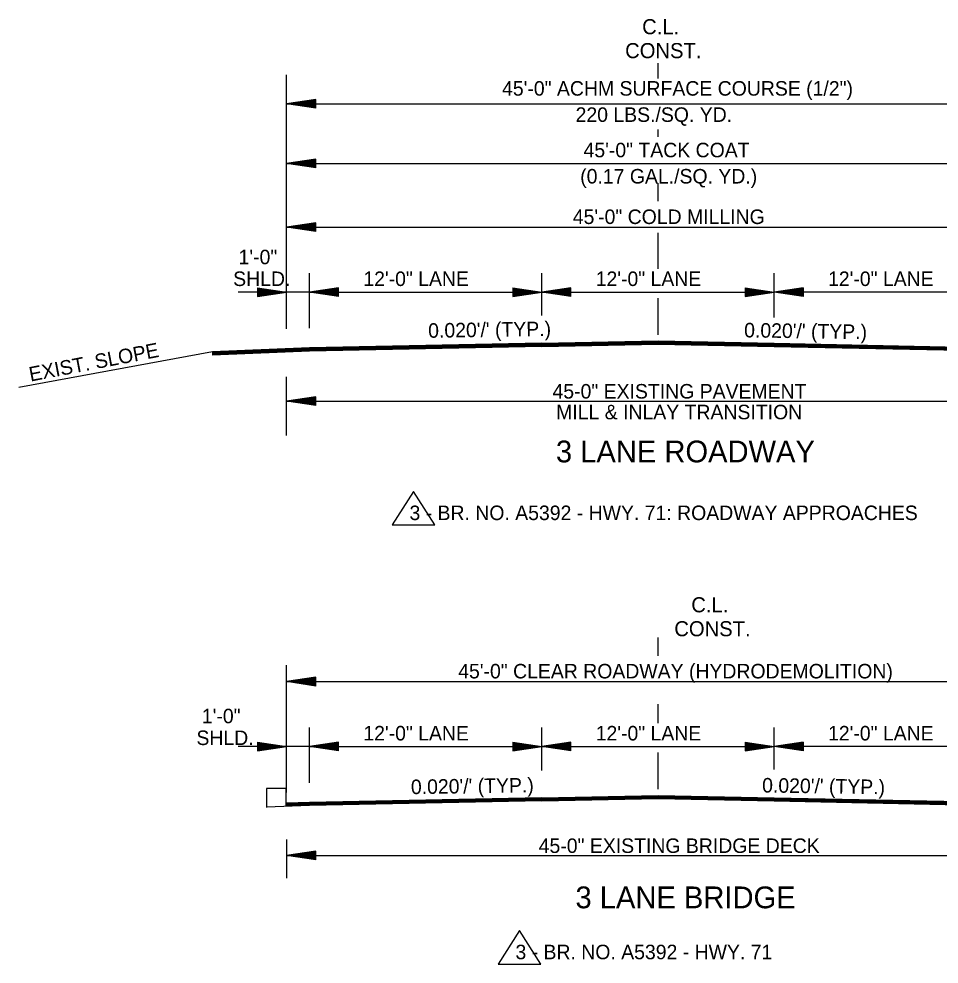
# Model space of a CAD drawing. Extents: x 542112 to 1930787, y -1968972 to 596640.
# Drawn here: x 544213.7 to 544689, y -1949494.1 to -1949005.9 of the extents above; entities that cross this region are included whole.
import ezdxf

# ---------------------------------------------------------------- set-up
doc = ezdxf.new("R2010")
doc.units = 0
doc.layers.add('R_Border', color=7, linetype='Continuous')
doc.layers.add('R_Draft', color=7, linetype='Continuous')

msp = doc.modelspace()

# ---------------------------------------------------------------- linework, layer by layer
at = {"layer": 'R_Border'}
for p, q in [((544417.48, -1949249.98), (544406.43, -1949267.29)), ((544428.52, -1949267.29), (544417.48, -1949249.98)), ((544406.43, -1949267.29), (544428.52, -1949267.29)), ((544351.81, -1949403.34), (544341.65, -1949403.34)), ((544341.65, -1949403.34), (544341.65, -1949413.15)), ((544351.81, -1949412.75), (544351.81, -1949403.34)), ((544472.2, -1949476.82), (544461.16, -1949494.12)), ((544483.24, -1949494.12), (544472.2, -1949476.82)), ((544461.16, -1949494.12), (544483.24, -1949494.12))]:
    msp.add_line(p, q, dxfattribs=at)
at = {"layer": 'R_Draft'}
for p, q in [((544543.78, -1949036.62), (544543.78, -1949028.76)), ((544351.98, -1949166.03), (544351.98, -1949034.87)), ((544366.98, -1949047.47), (544351.98, -1949049.72)), ((544351.98, -1949049.72), (544813.78, -1949049.72)), ((544366.98, -1949051.97), (544351.98, -1949049.72)), ((544366.98, -1949047.84), (544354.49, -1949049.72)), ((544366.98, -1949051.59), (544354.49, -1949049.72)), ((544366.98, -1949048.23), (544357.07, -1949049.72)), ((544366.98, -1949051.21), (544357.07, -1949049.72)), ((544366.98, -1949048.6), (544359.57, -1949049.72)), ((544366.98, -1949050.84), (544359.57, -1949049.72)), ((544366.98, -1949048.98), (544362.11, -1949049.72)), ((544366.98, -1949050.45), (544362.11, -1949049.72)), ((544366.98, -1949049.37), (544364.61, -1949049.72)), ((544366.98, -1949050.07), (544364.61, -1949049.72)), ((544366.98, -1949051.97), (544366.98, -1949047.47)), ((544543.78, -1949066.75), (544543.78, -1949063.07)), ((544366.98, -1949078.34), (544351.98, -1949080.59)), ((544351.98, -1949080.59), (544813.78, -1949080.59)), ((544366.98, -1949082.84), (544351.98, -1949080.59)), ((544366.98, -1949078.71), (544354.49, -1949080.59)), ((544366.98, -1949082.46), (544354.49, -1949080.59)), ((544366.98, -1949079.1), (544357.07, -1949080.59)), ((544366.98, -1949082.08), (544357.07, -1949080.59)), ((544366.98, -1949079.47), (544359.57, -1949080.59)), ((544366.98, -1949081.71), (544359.57, -1949080.59)), ((544366.98, -1949079.85), (544362.11, -1949080.59)), ((544366.98, -1949081.32), (544362.11, -1949080.59)), ((544366.98, -1949080.24), (544364.61, -1949080.59)), ((544366.98, -1949080.94), (544364.61, -1949080.59)), ((544366.98, -1949082.84), (544366.98, -1949078.34)), ((544543.78, -1949100.1), (544543.78, -1949090.8)), ((544366.98, -1949111.27), (544351.98, -1949113.52)), ((544351.98, -1949113.52), (544813.78, -1949113.52)), ((544366.98, -1949115.77), (544351.98, -1949113.52)), ((544366.98, -1949111.64), (544354.49, -1949113.52)), ((544366.98, -1949115.39), (544354.49, -1949113.52)), ((544366.98, -1949112.03), (544357.07, -1949113.52)), ((544366.98, -1949115.01), (544357.07, -1949113.52)), ((544366.98, -1949112.4), (544359.57, -1949113.52)), ((544366.98, -1949114.64), (544359.57, -1949113.52)), ((544366.98, -1949112.78), (544362.11, -1949113.52)), ((544366.98, -1949114.25), (544362.11, -1949113.52)), ((544366.98, -1949113.17), (544364.61, -1949113.52)), ((544366.98, -1949113.87), (544364.61, -1949113.52)), ((544366.98, -1949115.77), (544366.98, -1949111.27)), ((544543.78, -1949135.04), (544543.78, -1949116.35)), ((544363.78, -1949165.71), (544363.78, -1949137.16)), ((544483.78, -1949159.13), (544483.78, -1949137.16)), ((544603.78, -1949160.12), (544603.78, -1949137.16)), ((544336.98, -1949144.81), (544351.98, -1949147.06)), ((544336.98, -1949144.81), (544336.98, -1949149.31)), ((544378.78, -1949144.81), (544363.78, -1949147.06)), ((544378.78, -1949149.31), (544378.78, -1949144.81)), ((544468.78, -1949144.81), (544483.78, -1949147.06)), ((544468.78, -1949144.81), (544468.78, -1949149.31)), ((544498.78, -1949144.81), (544483.78, -1949147.06)), ((544498.78, -1949149.31), (544498.78, -1949144.81)), ((544588.78, -1949144.81), (544603.78, -1949147.06)), ((544588.78, -1949144.81), (544588.78, -1949149.31)), ((544618.78, -1949144.81), (544603.78, -1949147.06)), ((544618.78, -1949144.81), (544618.78, -1949149.31)), ((544351.98, -1949147.06), (544326.98, -1949147.06)), ((544336.98, -1949145.18), (544349.48, -1949147.06)), ((544336.98, -1949145.56), (544346.9, -1949147.06)), ((544336.98, -1949145.94), (544344.4, -1949147.06)), ((544336.98, -1949146.33), (544341.86, -1949147.06)), ((544336.98, -1949146.7), (544339.35, -1949147.06)), ((544336.98, -1949149.31), (544351.98, -1949147.06)), ((544336.98, -1949147.79), (544341.86, -1949147.06)), ((544336.98, -1949148.55), (544346.9, -1949147.06)), ((544336.98, -1949148.93), (544349.48, -1949147.06)), ((544336.98, -1949148.17), (544344.4, -1949147.06)), ((544336.98, -1949147.41), (544339.35, -1949147.06)), ((544363.78, -1949147.06), (544351.98, -1949147.06)), ((544363.78, -1949147.06), (544483.78, -1949147.06)), ((544378.78, -1949149.31), (544363.78, -1949147.06)), ((544378.78, -1949145.18), (544366.29, -1949147.06)), ((544378.78, -1949148.93), (544366.29, -1949147.06)), ((544378.78, -1949145.56), (544368.87, -1949147.06)), ((544378.78, -1949148.55), (544368.87, -1949147.06)), ((544378.78, -1949145.94), (544371.37, -1949147.06)), ((544378.78, -1949148.17), (544371.37, -1949147.06)), ((544378.78, -1949146.32), (544373.91, -1949147.06)), ((544378.78, -1949147.78), (544373.91, -1949147.06)), ((544378.78, -1949146.7), (544376.41, -1949147.06)), ((544378.78, -1949147.41), (544376.41, -1949147.06)), ((544468.78, -1949145.18), (544481.28, -1949147.06)), ((544468.78, -1949145.56), (544478.7, -1949147.06)), ((544468.78, -1949145.94), (544476.2, -1949147.06)), ((544468.78, -1949146.33), (544473.66, -1949147.06)), ((544468.78, -1949146.7), (544471.15, -1949147.06)), ((544468.78, -1949149.31), (544483.78, -1949147.06)), ((544468.78, -1949147.79), (544473.66, -1949147.06)), ((544468.78, -1949148.55), (544478.7, -1949147.06)), ((544468.78, -1949148.93), (544481.28, -1949147.06)), ((544468.78, -1949148.17), (544476.2, -1949147.06)), ((544468.78, -1949147.41), (544471.15, -1949147.06)), ((544483.78, -1949147.06), (544603.78, -1949147.06)), ((544498.78, -1949149.31), (544483.78, -1949147.06)), ((544498.78, -1949145.18), (544486.29, -1949147.06)), ((544498.78, -1949148.93), (544486.29, -1949147.06)), ((544498.78, -1949145.56), (544488.87, -1949147.06)), ((544498.78, -1949148.55), (544488.87, -1949147.06)), ((544498.78, -1949145.94), (544491.37, -1949147.06)), ((544498.78, -1949148.17), (544491.37, -1949147.06)), ((544498.78, -1949146.32), (544493.91, -1949147.06)), ((544498.78, -1949147.78), (544493.91, -1949147.06)), ((544498.78, -1949146.7), (544496.41, -1949147.06)), ((544498.78, -1949147.41), (544496.41, -1949147.06)), ((544588.78, -1949145.18), (544601.28, -1949147.06)), ((544588.78, -1949145.56), (544598.7, -1949147.06)), ((544588.78, -1949145.94), (544596.2, -1949147.06)), ((544588.78, -1949146.33), (544593.66, -1949147.06)), ((544588.78, -1949146.7), (544591.15, -1949147.06)), ((544588.78, -1949149.31), (544603.78, -1949147.06)), ((544588.78, -1949147.79), (544593.66, -1949147.06)), ((544588.78, -1949148.55), (544598.7, -1949147.06)), ((544588.78, -1949148.93), (544601.28, -1949147.06)), ((544588.78, -1949148.17), (544596.2, -1949147.06)), ((544588.78, -1949147.41), (544591.15, -1949147.06)), ((544723.78, -1949147.06), (544603.78, -1949147.06)), ((544618.78, -1949149.31), (544603.78, -1949147.06)), ((544618.78, -1949145.18), (544606.29, -1949147.06)), ((544618.78, -1949148.93), (544606.29, -1949147.06)), ((544618.78, -1949145.56), (544608.87, -1949147.06)), ((544618.78, -1949148.55), (544608.87, -1949147.06)), ((544618.78, -1949145.94), (544611.37, -1949147.06)), ((544618.78, -1949148.17), (544611.37, -1949147.06)), ((544618.78, -1949146.33), (544613.91, -1949147.06)), ((544618.78, -1949147.79), (544613.91, -1949147.06)), ((544618.78, -1949146.7), (544616.41, -1949147.06)), ((544618.78, -1949147.41), (544616.41, -1949147.06)), ((544543.78, -1949169.12), (544543.78, -1949150.17)), ((544483.78, -1949173.46), (544363.78, -1949175.86)), ((544483.79, -1949173.76), (544363.79, -1949176.16)), ((544483.8, -1949174.06), (544363.8, -1949176.46)), ((544483.78, -1949173.46), (544543.78, -1949172.26)), ((544483.79, -1949173.76), (544543.78, -1949172.56)), ((544483.8, -1949174.06), (544543.78, -1949172.86)), ((544483.8, -1949174.36), (544543.78, -1949173.16)), ((544483.81, -1949174.66), (544543.78, -1949173.46)), ((544483.81, -1949174.96), (544543.78, -1949173.76)), ((544483.82, -1949175.13), (544543.78, -1949173.93)), ((544543.78, -1949172.26), (544603.78, -1949173.46)), ((544543.78, -1949172.56), (544603.78, -1949173.76)), ((544543.78, -1949172.86), (544603.77, -1949174.06)), ((544543.78, -1949173.16), (544603.77, -1949174.36)), ((544543.78, -1949173.46), (544603.76, -1949174.66)), ((544543.78, -1949173.76), (544603.75, -1949174.96)), ((544543.78, -1949173.93), (544603.75, -1949175.13)), ((544603.77, -1949174.06), (544723.77, -1949176.46)), ((544603.78, -1949173.46), (544723.78, -1949175.86)), ((544603.78, -1949173.76), (544723.78, -1949176.16)), ((544313.78, -1949177.86), (544213.72, -1949196.24)), ((544363.78, -1949175.86), (544313.78, -1949177.86)), ((544363.79, -1949176.16), (544313.78, -1949178.16)), ((544363.8, -1949176.46), (544313.78, -1949178.46)), ((544363.81, -1949176.76), (544313.78, -1949178.76)), ((544363.82, -1949177.06), (544313.78, -1949179.06)), ((544363.83, -1949177.36), (544313.78, -1949179.36)), ((544363.83, -1949177.53), (544313.78, -1949179.53)), ((544313.78, -1949177.86), (544313.78, -1949179.53)), ((544483.8, -1949174.36), (544363.81, -1949176.76)), ((544483.81, -1949174.66), (544363.82, -1949177.06)), ((544483.81, -1949174.96), (544363.83, -1949177.36)), ((544483.82, -1949175.13), (544363.83, -1949177.53)), ((544603.75, -1949174.96), (544723.74, -1949177.36)), ((544603.75, -1949175.13), (544723.73, -1949177.53)), ((544603.76, -1949174.66), (544723.75, -1949177.06)), ((544603.77, -1949174.36), (544723.76, -1949176.76)), ((544351.98, -1949221.04), (544351.98, -1949190.85)), ((544366.98, -1949201.07), (544351.98, -1949203.32)), ((544351.98, -1949203.32), (544813.78, -1949203.32)), ((544366.98, -1949205.57), (544351.98, -1949203.32)), ((544366.98, -1949201.45), (544354.49, -1949203.32)), ((544366.98, -1949205.2), (544354.49, -1949203.32)), ((544366.98, -1949201.83), (544357.07, -1949203.32)), ((544366.98, -1949204.81), (544357.07, -1949203.32)), ((544366.98, -1949202.2), (544359.57, -1949203.32)), ((544366.98, -1949204.44), (544359.57, -1949203.32)), ((544366.98, -1949202.59), (544362.11, -1949203.32)), ((544366.98, -1949204.05), (544362.11, -1949203.32)), ((544366.98, -1949202.97), (544364.61, -1949203.32)), ((544366.98, -1949203.67), (544364.61, -1949203.32)), ((544366.98, -1949205.57), (544366.98, -1949201.07)), ((544543.78, -1949334.82), (544543.78, -1949325.51)), ((544351.98, -1949405.48), (544351.98, -1949339.75)), ((544366.98, -1949345.98), (544351.98, -1949348.23)), ((544351.98, -1949348.23), (544813.78, -1949348.23)), ((544366.98, -1949350.48), (544351.98, -1949348.23)), ((544366.98, -1949346.36), (544354.49, -1949348.23)), ((544366.98, -1949350.11), (544354.49, -1949348.23)), ((544366.98, -1949346.74), (544357.07, -1949348.23)), ((544366.98, -1949349.73), (544357.07, -1949348.23)), ((544366.98, -1949347.12), (544359.57, -1949348.23)), ((544366.98, -1949349.35), (544359.57, -1949348.23)), ((544366.98, -1949347.5), (544362.11, -1949348.23)), ((544366.98, -1949348.96), (544362.11, -1949348.23)), ((544366.98, -1949347.88), (544364.61, -1949348.23)), ((544366.98, -1949348.59), (544364.61, -1949348.23)), ((544366.98, -1949350.48), (544366.98, -1949345.98)), ((544543.78, -1949369.75), (544543.78, -1949359.88)), ((544363.78, -1949400.43), (544363.78, -1949371.88)), ((544483.78, -1949394.2), (544483.78, -1949371.88)), ((544603.78, -1949393.54), (544603.78, -1949371.88)), ((544351.98, -1949381.77), (544326.98, -1949381.77)), ((544336.98, -1949379.52), (544351.98, -1949381.77)), ((544336.98, -1949379.52), (544336.98, -1949384.02)), ((544336.98, -1949379.89), (544349.48, -1949381.77)), ((544336.98, -1949380.28), (544346.9, -1949381.77)), ((544336.98, -1949380.65), (544344.4, -1949381.77)), ((544336.98, -1949381.04), (544341.86, -1949381.77)), ((544336.98, -1949381.42), (544339.35, -1949381.77)), ((544336.98, -1949384.02), (544351.98, -1949381.77)), ((544336.98, -1949382.5), (544341.86, -1949381.77)), ((544336.98, -1949383.26), (544346.9, -1949381.77)), ((544336.98, -1949383.64), (544349.48, -1949381.77)), ((544336.98, -1949382.89), (544344.4, -1949381.77)), ((544336.98, -1949382.12), (544339.35, -1949381.77)), ((544363.78, -1949381.77), (544351.98, -1949381.77)), ((544378.78, -1949379.52), (544363.78, -1949381.77)), ((544363.78, -1949381.77), (544483.78, -1949381.77)), ((544378.78, -1949384.02), (544363.78, -1949381.77)), ((544378.78, -1949379.89), (544366.29, -1949381.77)), ((544378.78, -1949383.64), (544366.29, -1949381.77)), ((544378.78, -1949380.28), (544368.87, -1949381.77)), ((544378.78, -1949383.26), (544368.87, -1949381.77)), ((544378.78, -1949380.65), (544371.37, -1949381.77)), ((544378.78, -1949382.89), (544371.37, -1949381.77)), ((544378.78, -1949381.03), (544373.91, -1949381.77)), ((544378.78, -1949382.5), (544373.91, -1949381.77)), ((544378.78, -1949381.42), (544376.41, -1949381.77)), ((544378.78, -1949382.12), (544376.41, -1949381.77)), ((544378.78, -1949384.02), (544378.78, -1949379.52)), ((544468.78, -1949379.52), (544483.78, -1949381.77)), ((544468.78, -1949379.52), (544468.78, -1949384.02)), ((544468.78, -1949379.89), (544481.28, -1949381.77)), ((544468.78, -1949380.28), (544478.7, -1949381.77)), ((544468.78, -1949380.65), (544476.2, -1949381.77)), ((544468.78, -1949381.04), (544473.66, -1949381.77)), ((544468.78, -1949381.42), (544471.15, -1949381.77)), ((544468.78, -1949384.02), (544483.78, -1949381.77)), ((544468.78, -1949382.5), (544473.66, -1949381.77)), ((544468.78, -1949383.26), (544478.7, -1949381.77)), ((544468.78, -1949383.64), (544481.28, -1949381.77)), ((544468.78, -1949382.89), (544476.2, -1949381.77)), ((544468.78, -1949382.12), (544471.15, -1949381.77)), ((544498.78, -1949379.52), (544483.78, -1949381.77)), ((544483.78, -1949381.77), (544603.78, -1949381.77)), ((544498.78, -1949384.02), (544483.78, -1949381.77)), ((544498.78, -1949379.89), (544486.29, -1949381.77)), ((544498.78, -1949383.64), (544486.29, -1949381.77)), ((544498.78, -1949380.28), (544488.87, -1949381.77)), ((544498.78, -1949383.26), (544488.87, -1949381.77)), ((544498.78, -1949380.65), (544491.37, -1949381.77)), ((544498.78, -1949382.89), (544491.37, -1949381.77)), ((544498.78, -1949381.03), (544493.91, -1949381.77)), ((544498.78, -1949382.5), (544493.91, -1949381.77)), ((544498.78, -1949381.42), (544496.41, -1949381.77)), ((544498.78, -1949382.12), (544496.41, -1949381.77)), ((544498.78, -1949384.02), (544498.78, -1949379.52)), ((544588.78, -1949379.52), (544603.78, -1949381.77)), ((544588.78, -1949379.52), (544588.78, -1949384.02)), ((544588.78, -1949379.89), (544601.28, -1949381.77)), ((544588.78, -1949380.28), (544598.7, -1949381.77)), ((544588.78, -1949380.65), (544596.2, -1949381.77)), ((544588.78, -1949381.04), (544593.66, -1949381.77)), ((544588.78, -1949381.42), (544591.15, -1949381.77)), ((544588.78, -1949384.02), (544603.78, -1949381.77)), ((544588.78, -1949382.5), (544593.66, -1949381.77)), ((544588.78, -1949383.26), (544598.7, -1949381.77)), ((544588.78, -1949383.64), (544601.28, -1949381.77)), ((544588.78, -1949382.89), (544596.2, -1949381.77)), ((544588.78, -1949382.12), (544591.15, -1949381.77)), ((544618.78, -1949379.52), (544603.78, -1949381.77)), ((544723.78, -1949381.77), (544603.78, -1949381.77)), ((544618.78, -1949384.02), (544603.78, -1949381.77)), ((544618.78, -1949379.89), (544606.29, -1949381.77)), ((544618.78, -1949383.64), (544606.29, -1949381.77)), ((544618.78, -1949380.28), (544608.87, -1949381.77)), ((544618.78, -1949383.26), (544608.87, -1949381.77)), ((544618.78, -1949380.65), (544611.37, -1949381.77)), ((544618.78, -1949382.89), (544611.37, -1949381.77)), ((544618.78, -1949381.04), (544613.91, -1949381.77)), ((544618.78, -1949382.5), (544613.91, -1949381.77)), ((544618.78, -1949381.42), (544616.41, -1949381.77)), ((544618.78, -1949382.12), (544616.41, -1949381.77)), ((544618.78, -1949379.52), (544618.78, -1949384.02)), ((544543.78, -1949403.83), (544543.78, -1949384.88)), ((544483.78, -1949408.18), (544363.78, -1949410.58)), ((544483.78, -1949408.18), (544543.78, -1949406.98)), ((544483.79, -1949408.48), (544543.78, -1949407.28)), ((544483.8, -1949408.78), (544543.78, -1949407.58)), ((544483.8, -1949409.08), (544543.78, -1949407.88)), ((544483.81, -1949409.38), (544543.78, -1949408.18)), ((544543.78, -1949406.98), (544603.78, -1949408.18)), ((544543.78, -1949407.28), (544603.78, -1949408.48)), ((544543.78, -1949407.58), (544603.77, -1949408.78)), ((544543.78, -1949407.88), (544603.77, -1949409.08)), ((544543.78, -1949408.18), (544603.76, -1949409.38)), ((544603.78, -1949408.18), (544723.78, -1949410.58)), ((544363.83, -1949412.25), (544341.65, -1949413.13)), ((544363.78, -1949410.58), (544351.98, -1949411.05)), ((544363.79, -1949410.88), (544351.98, -1949411.35)), ((544363.8, -1949411.18), (544351.98, -1949411.65)), ((544363.81, -1949411.48), (544351.98, -1949411.95)), ((544363.82, -1949411.78), (544351.98, -1949412.25)), ((544363.83, -1949412.08), (544351.98, -1949412.55)), ((544483.79, -1949408.48), (544363.79, -1949410.88)), ((544483.8, -1949408.78), (544363.8, -1949411.18)), ((544483.8, -1949409.08), (544363.81, -1949411.48)), ((544483.81, -1949409.38), (544363.82, -1949411.78)), ((544483.81, -1949409.68), (544363.83, -1949412.08)), ((544483.82, -1949409.85), (544363.83, -1949412.25)), ((544483.81, -1949409.68), (544543.78, -1949408.48)), ((544483.82, -1949409.85), (544543.78, -1949408.65)), ((544543.78, -1949408.48), (544603.75, -1949409.68)), ((544543.78, -1949408.65), (544603.75, -1949409.85)), ((544603.75, -1949409.68), (544723.74, -1949412.08)), ((544603.75, -1949409.85), (544723.73, -1949412.25)), ((544603.76, -1949409.38), (544723.75, -1949411.78)), ((544603.77, -1949408.78), (544723.77, -1949411.18)), ((544603.77, -1949409.08), (544723.76, -1949411.48)), ((544603.78, -1949408.48), (544723.78, -1949410.88)), ((544351.99, -1949429.79), (544351.99, -1949449.79)), ((544366.98, -1949435.78), (544351.98, -1949438.03)), ((544366.98, -1949436.16), (544354.49, -1949438.03)), ((544366.98, -1949436.54), (544357.07, -1949438.03)), ((544366.98, -1949436.92), (544359.57, -1949438.03)), ((544366.98, -1949437.3), (544362.11, -1949438.03)), ((544366.98, -1949437.68), (544364.61, -1949438.03)), ((544366.98, -1949440.28), (544366.98, -1949435.78)), ((544351.98, -1949438.03), (544813.78, -1949438.03)), ((544366.98, -1949440.28), (544351.98, -1949438.03)), ((544366.98, -1949439.91), (544354.49, -1949438.03)), ((544366.98, -1949439.53), (544357.07, -1949438.03)), ((544366.98, -1949439.15), (544359.57, -1949438.03)), ((544366.98, -1949438.76), (544362.11, -1949438.03)), ((544366.98, -1949438.39), (544364.61, -1949438.03))]:
    msp.add_line(p, q, dxfattribs=at)

# ---------------------------------------------------------------- texts
for s, height, p in [('C.L.', 7.8, (544535.6, -1949013.83)), ('CONST.', 7.8, (544526.81, -1949026.19)), ('45\'-0" ACHM SURFACE COURSE (1/2")', 7.5, (544463.25, -1949045.55)), ('220 LBS./SQ. YD. ', 7.5, (544501.22, -1949059.1)), ('45\'-0" TACK COAT', 7.5, (544505.33, -1949077.39)), ('(0.17 GAL./SQ. YD.)', 7.5, (544503.6, -1949090.93)), ('45\'-0" COLD MILLING', 7.5, (544499.78, -1949111.85)), ('1\'-0" ', 7.5, (544327.18, -1949132.63)), ('SHLD.', 7.5, (544324.37, -1949143.88)), ('12\'-0" LANE', 7.5, (544391.6, -1949143.88)), ('12\'-0" LANE', 7.5, (544511.6, -1949143.88)), ('12\'-0" LANE', 7.5, (544631.6, -1949143.88)), ('45-0" EXISTING PAVEMENT', 7.5, (544489.29, -1949202)), ('MILL & INLAY TRANSITION', 7.5, (544491.18, -1949212.72)), ('3 LANE ROADWAY ', 11.25, (544491.06, -1949234.97)), ('3 - BR. NO. A5392 - HWY. 71: ROADWAY APPROACHES', 7.5, (544415.43, -1949264.78)), ('C.L.', 7.8, (544560.98, -1949312.42)), ('CONST.', 7.8, (544552.2, -1949324.79)), ('45\'-0" CLEAR ROADWAY (HYDRODEMOLITION)', 7.5, (544440.6, -1949346.56)), ('1\'-0" ', 7.5, (544308.22, -1949369.73)), ('SHLD.', 7.5, (544305.41, -1949380.98)), ('12\'-0" LANE', 7.5, (544391.6, -1949378.6)), ('12\'-0" LANE', 7.5, (544511.6, -1949378.6)), ('12\'-0" LANE', 7.5, (544631.6, -1949378.6)), ('45-0" EXISTING BRIDGE DECK', 7.5, (544482.17, -1949436.71)), ('3 LANE BRIDGE', 11.25, (544501.16, -1949465.28)), ('3 - BR. NO. A5392 - HWY. 71', 7.5, (544470.16, -1949491.61))]:
    msp.add_text(s, height=height, dxfattribs=at).set_placement(p)
for s, rotation, p in [("0.020'/' (TYP.)", 0.8719, (544425.14, -1949170.64)), ("0.020'/' (TYP.)", 359.1281, (544588.23, -1949170.38)), ('EXIST. SLOPE', 10.8829, (544219.7, -1949193.26)), ("0.020'/' (TYP.)", 0.8719, (544416.22, -1949406.35)), ("0.020'/' (TYP.)", 359.1281, (544597.52, -1949405.45))]:
    msp.add_text(s, height=7.5, rotation=rotation, dxfattribs=at).set_placement(p)

doc.saveas('drawing.dxf')
